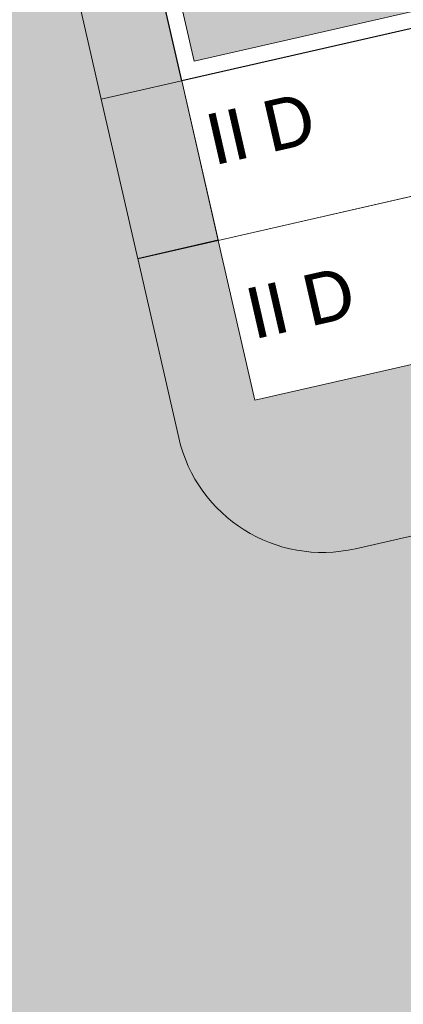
# Model space of a CAD drawing. Header units: metres. Extents: x -862 to 1262, y -354 to 644.
# Tile 277 of 315: x 206 to 218, y 75 to 105. Entities that reach past the tile are written whole.
import ezdxf

# ---------------------------------------------------------------- set-up
doc = ezdxf.new("R2010")
doc.units = ezdxf.units.M
doc.header["$LTSCALE"] = 0.5
doc.set_wipeout_variables(frame=1)
doc.layers.add('BPR_Verkehr_220520', color=7, linetype='Continuous')
doc.layers.add('DZH_Baufelder Ost_220610', color=7, linetype='Continuous')
doc.styles.add('Calibri Light', font='calibril.ttf')

# ---------------------------------------------------------------- blocks, each defined once
blk = doc.blocks.new('Slab (2D)-8')
at = {"color": 255, "linetype": 'Continuous', "lineweight": 9, "transparency": 33554687}
blk.add_wipeout([(0, 13), (6, 13), (6, 0), (0, 0)], dxfattribs=at)
at = {"color": 8, "linetype": 'Continuous', "lineweight": 9, "true_color": 0x777777, "transparency": 33554687, "flags": 128}
blk.add_lwpolyline([(0, 13), (6, 13), (6, 0), (0, 0)], close=True, dxfattribs=at)
at = {"color": 255, "linetype": 'Continuous', "lineweight": 9, "transparency": 33554687}
blk.add_wipeout([(0, 13), (6, 13), (6, 0), (0, 0)], dxfattribs=at)
at = {"color": 8, "linetype": 'Continuous', "lineweight": 9, "true_color": 0x777777, "transparency": 33554687, "flags": 128}
blk.add_lwpolyline([(0, 13), (6, 13), (6, 0), (0, 0)], close=True, dxfattribs=at)
at = {"color": 255, "linetype": 'Continuous', "lineweight": 9, "transparency": 33554687}
blk.add_wipeout([(0, 13), (6, 13), (6, 0), (0, 0)], dxfattribs=at)
at = {"color": 8, "linetype": 'Continuous', "lineweight": 9, "true_color": 0x777777, "transparency": 33554687, "flags": 128}
blk.add_lwpolyline([(0, 13), (6, 13), (6, 0), (0, 0)], close=True, dxfattribs=at)
blk = doc.blocks.new('DH 6 x 13 - III FD (2D_3D (2D)')
at = {"color": 8, "true_color": 0x777777, "transparency": 33554687}
blk.add_blockref('Slab (2D)-8', (0, 0), dxfattribs=at)
at = {"color": 255, "linetype": 'Continuous', "lineweight": 25, "transparency": 33554687}
blk.add_wipeout([(0, 13), (6, 13), (6, 0), (0, 0)], dxfattribs=at)
at = {"linetype": 'Continuous', "lineweight": 0, "true_color": 0xfbf8f0, "transparency": 33554661}
blk.add_hatch(color=7, dxfattribs=at).paths.add_polyline_path([(0.5, 12.5), (5.5, 12.5), (5.5, 0.5), (0.5, 0.5)])
at = {"color": 7, "linetype": 'Continuous', "lineweight": 25, "transparency": 33554687, "flags": 128}
blk.add_lwpolyline([(0, 13), (6, 13), (6, 0), (0, 0)], close=True, dxfattribs=at)
at = {"color": 9, "linetype": 'Continuous', "lineweight": 9, "transparency": 33554661, "flags": 128}
blk.add_lwpolyline([(0.5, 12.5), (5.5, 12.5), (5.5, 0.5), (0.5, 0.5)], close=True, dxfattribs=at)
at = {"color": 7, "transparency": 33554687, "insert": (2.405184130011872, 2.006361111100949), "char_height": 1.559479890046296, "width": 3.810368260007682, "attachment_point": 5, "line_spacing_factor": 1.163780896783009, "style": 'Calibri Light'}
blk.add_mtext('III', dxfattribs=at)
blk = doc.blocks.new('Slab (2D)-18')
at = {"color": 255, "linetype": 'Continuous', "lineweight": 9, "transparency": 33554687}
blk.add_wipeout([(0, 10), (13, 10), (13, 0), (0, 0)], dxfattribs=at)
at = {"color": 7, "linetype": 'Continuous', "lineweight": 9, "transparency": 33554687}
blk.add_line((1.183291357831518e-29, 4.99999999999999), (13, 5), dxfattribs=at)
at = {"color": 8, "linetype": 'Continuous', "lineweight": 9, "true_color": 0x777777, "transparency": 33554687, "flags": 128}
blk.add_lwpolyline([(0, 10), (13, 10), (13, 0), (0, 0)], close=True, dxfattribs=at)
at = {"color": 7, "linetype": 'Continuous', "lineweight": 9, "transparency": 33554687, "flags": 128}
blk.add_lwpolyline([(13, 10.00000000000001), (2.775557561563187e-16, 10.00000000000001), (1.577721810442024e-29, -9.563216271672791e-15), (13, 5.461994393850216e-16), (13, 10)], dxfattribs=at)
blk = doc.blocks.new('RH 5 x 13 - quer (2D_3D) (2D)')
at = {"color": 255, "linetype": 'Continuous', "lineweight": 9, "transparency": 33554687}
blk.add_wipeout([(0, 5.000000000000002), (0, 10.000000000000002), (13, 10.000000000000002), (13, 5.000000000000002)], dxfattribs=at)
at = {"color": 253, "linetype": 'Continuous', "lineweight": 9, "transparency": 33554687, "flags": 128}
blk.add_lwpolyline([(0, 5), (0, 10), (13, 10), (13, 5)], close=True, dxfattribs=at)
at = {"color": 8, "true_color": 0x777777, "transparency": 33554687}
blk.add_blockref('Slab (2D)-18', (0, 0), dxfattribs=at)
at = {"color": 7, "transparency": 33554687, "insert": (2.006361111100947, 8.040526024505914), "char_height": 1.559479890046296, "width": 3.810368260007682, "attachment_point": 5, "line_spacing_factor": 1.163780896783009, "style": 'Calibri Light'}
blk.add_mtext('II D', dxfattribs=at)
at = {"color": 255, "linetype": 'Continuous', "lineweight": 9, "transparency": 33554687}
blk.add_wipeout([(0, 0), (0, 5), (13, 5), (13, 0)], dxfattribs=at)
at = {"color": 253, "linetype": 'Continuous', "lineweight": 9, "transparency": 33554687, "flags": 128}
blk.add_lwpolyline([(0, 0), (0, 5), (13, 5), (13, 0)], close=True, dxfattribs=at)
at = {"color": 7, "transparency": 33554687, "insert": (2.006361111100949, 2.594815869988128), "char_height": 1.559479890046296, "width": 3.810368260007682, "attachment_point": 5, "line_spacing_factor": 1.163780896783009, "style": 'Calibri Light'}
blk.add_mtext('II D', dxfattribs=at)

msp = doc.modelspace()

# ---------------------------------------------------------------- hatches: boundary and pattern name
at = {"layer": 'BPR_Verkehr_220520', "linetype": 'Continuous', "lineweight": 0, "true_color": 0xd0ced1, "transparency": 33554687}
h = msp.add_hatch(color=254, dxfattribs=at)
edge = h.paths.add_edge_path()
edge.add_line((221.2571005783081, 24.58829450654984), (221.2571005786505, 24.58829450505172))
edge.add_arc((227.1062593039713, 25.92520973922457), 6.000000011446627, 192.8746726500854, 205.8246323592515)
edge.add_line((221.7054698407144, 23.31150101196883), (221.7054698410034, 23.31150101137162))
edge.add_arc((225.2123068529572, 25.23558371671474), 4.000000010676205, 208.752085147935, 287.1637929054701)
edge.add_line((226.3927241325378, 21.41372355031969), (228.0223837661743, 21.91705918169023))
edge.add_line((228.0223837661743, 21.91705918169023), (214.2878669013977, 82.00715916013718))
edge.add_arc((215.6247821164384, 76.15800044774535), 5.999999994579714, 102.8746724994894, 192.874672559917)
edge.add_line((209.7756234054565, 74.82108522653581), (221.2571005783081, 24.58829450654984))
at = {"layer": 'DZH_Baufelder Ost_220610', "linetype": 'Continuous', "lineweight": 0, "true_color": 0xdce9e4, "transparency": 33554687}
for points in [[(207.1636876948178, 108.6883233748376), (230.2680443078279, 113.9691795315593), (231.6049595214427, 108.12002081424), (208.5006029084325, 102.8391646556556)], [(231.6049595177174, 108.1200208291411), (232.7190555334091, 103.2457218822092), (209.6146989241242, 97.96486571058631), (208.5006029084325, 102.8391646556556)]]:
    msp.add_hatch(color=254, dxfattribs=at).paths.add_polyline_path(points)
h = msp.add_hatch(color=254, dxfattribs=at)
edge = h.paths.add_edge_path()
edge.add_line((209.6121848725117, 97.97586498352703), (210.8619958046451, 92.50779758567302))
edge.add_line((210.8619958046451, 92.50779758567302), (210.8619958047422, 92.50779758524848))
edge.add_arc((215.2488648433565, 93.51048399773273), 4.500000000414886, 192.8746725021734, 282.8746724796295)
edge.add_line((216.2515512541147, 89.12361495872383), (234.8832222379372, 93.38217000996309))
edge.add_line((234.8832222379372, 93.38217000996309), (232.7014265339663, 103.322850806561))
edge.add_line((232.7014265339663, 103.322850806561), (209.6121848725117, 97.97586498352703))
at = {"layer": 'DZH_Baufelder Ost_220610', "linetype": 'Continuous', "lineweight": 0, "true_color": 0x8ea381, "transparency": 33554687}
h = msp.add_hatch(color=252, dxfattribs=at)
edge = h.paths.add_edge_path()
edge.add_arc((215.2488648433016, 93.5104839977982), 4.500000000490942, 192.874672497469, 282.8709378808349, ccw=False)
edge.add_line((210.8619958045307, 92.50779758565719), (211.4469116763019, 92.64148910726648))
edge.add_arc((215.2488648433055, 93.51048399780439), 3.900000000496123, 192.8746724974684, 282.870937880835)
edge.add_line((216.1176119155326, 89.70847419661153), (216.2512653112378, 89.12354961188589))
h = msp.add_hatch(color=252, dxfattribs=at)
edge = h.paths.add_edge_path()
edge.add_arc((215.2488648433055, 93.51048399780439), 3.900000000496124, 192.8746724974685, 282.870937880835, ccw=False)
edge.add_line((211.4469116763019, 92.64148910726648), (210.8619958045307, 92.5077975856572))
edge.add_arc((215.2488648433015, 93.51048399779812), 4.500000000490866, 192.8746724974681, 282.8709378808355)
edge.add_line((216.2512653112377, 89.12354961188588), (216.1176119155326, 89.70847419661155))

# ---------------------------------------------------------------- linework, layer by layer
at = {"layer": 'DZH_Baufelder Ost_220610', "color": 255, "linetype": 'Continuous', "lineweight": 18, "transparency": 33554687, "flags": 128}
for points in [[(207.1636876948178, 108.6883233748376), (230.2680443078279, 113.9691795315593), (231.6049595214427, 108.12002081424), (208.5006029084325, 102.8391646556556)], [(231.6049595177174, 108.1200208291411), (232.7190555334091, 103.2457218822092), (209.6146989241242, 97.96486571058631), (208.5006029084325, 102.8391646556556)]]:
    msp.add_lwpolyline(points, close=True, dxfattribs=at)
msp.add_lwpolyline([(209.6121848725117, 97.97586498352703), (210.8619958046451, 92.50779758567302), (210.8619958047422, 92.50779758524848, 0.4142135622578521), (216.2515512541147, 89.12361495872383), (234.8832222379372, 93.38217000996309), (232.7014265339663, 103.322850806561)], format="xyb", close=True, dxfattribs=at)
at = {"layer": 'DZH_Baufelder Ost_220610', "color": 252, "linetype": 'Continuous', "true_color": 0x8ea381, "transparency": 33554687}
for points in [[(211.4469116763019, 92.64148910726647), (210.8619958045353, 92.50779758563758), (197.4093019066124, 154.0576556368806), (196.8243860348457, 153.9239641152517)], [(210.8619958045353, 92.50779758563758), (211.4469116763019, 92.64148910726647), (196.8243860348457, 153.9239641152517), (197.4093019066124, 154.0576556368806)], [(319.9187605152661, 113.5335151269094), (320.0529857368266, 112.9487214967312), (216.1173260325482, 89.70840858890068), (216.2515512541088, 89.12361495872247)], [(320.0529857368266, 112.9487214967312), (319.9187605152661, 113.5335151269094), (216.2515512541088, 89.12361495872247), (216.1173260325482, 89.70840858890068)], [(208.85990661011, 102.6135524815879), (208.726215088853, 103.1984683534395), (231.6718052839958, 107.8275628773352), (231.5381137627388, 108.4124787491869)], [(208.726215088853, 103.1984683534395), (208.85990661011, 102.6135524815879), (231.5381137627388, 108.4124787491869), (231.6718052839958, 107.8275628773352)], [(232.6522097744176, 103.5381798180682), (232.7859012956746, 102.9532639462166), (209.8403110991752, 98.32416942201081), (209.9740026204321, 97.73925355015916)], [(232.7859012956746, 102.9532639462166), (232.6522097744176, 103.5381798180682), (209.9740026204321, 97.73925355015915), (209.8403110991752, 98.32416942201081)]]:
    msp.add_solid(points, dxfattribs=at)

# ---------------------------------------------------------------- next in the draw order: block references
at = {"layer": 'DZH_Baufelder Ost_220610', "color": 7, "transparency": 33554687, "rotation": 282.8746724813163}
msp.add_blockref('DH 6 x 13 - III FD (2D_3D (2D)', (209.6170156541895, 109.2490692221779, 8.7), dxfattribs=at)

# ---------------------------------------------------------------- next in the draw order: block references
at = {"layer": 'DZH_Baufelder Ost_220610', "color": 7, "transparency": 33554687, "rotation": 12.87467248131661}
msp.add_blockref('RH 5 x 13 - quer (2D_3D) (2D)', (213.1821228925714, 93.65131264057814, 8.7), dxfattribs=at)

# ---------------------------------------------------------------- next in the draw order: hatches: boundary and pattern name
at = {"layer": 'BPR_Verkehr_220520', "linetype": 'Continuous', "lineweight": 0, "true_color": 0xe4e6e5, "transparency": 33554687}
h = msp.add_hatch(color=254, dxfattribs=at)
h.paths.add_polyline_path([(129.8888413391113, 352.2296692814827), (123.0704366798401, 350.6455571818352), (123.2401628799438, 349.9150142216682), (123.3928459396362, 348.746070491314), (123.3140201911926, 347.5698357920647), (123.0067285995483, 346.4317174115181), (122.4828338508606, 345.3756511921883), (121.7625603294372, 344.4424054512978), (120.873713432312, 343.6680071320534), (119.8506061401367, 343.0823510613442), (118.7327344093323, 342.7080458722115), (117.7787714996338, 342.490002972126), (119.2540749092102, 336.1399374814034), (119.2544059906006, 336.1400144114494), (120.3667862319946, 336.1977263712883), (121.4706654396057, 336.048826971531), (122.5279990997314, 335.698447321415), (123.5023467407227, 335.1586631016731), (124.3601280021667, 334.4480776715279), (125.0717798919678, 333.5911809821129), (125.6127757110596, 332.6175055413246), (125.9644703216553, 331.5606085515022), (129.3816463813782, 316.8522497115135), (129.4180068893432, 316.6849518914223), (129.449579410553, 316.5166847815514), (129.4763382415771, 316.3475853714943), (129.4982616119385, 316.1777913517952), (129.5153316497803, 316.0074409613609), (129.5275344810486, 315.8366728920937), (129.5348601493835, 315.6656261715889), (129.5373027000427, 315.4944400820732), (129.4525672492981, 314.48962896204), (129.2007542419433, 313.5131988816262), (128.7889761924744, 312.5927292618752), (128.2288638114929, 311.7542189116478), (127.5362375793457, 311.0213516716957), (126.7306608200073, 310.4148275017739), (125.834887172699, 309.9517777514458), (124.8742179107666, 309.6452813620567), (122.9621114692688, 309.2082400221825), (124.0316436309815, 304.5289130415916), (128.9268768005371, 305.6477938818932), (130.0910009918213, 305.7961429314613), (131.2617345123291, 305.715059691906), (132.3942915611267, 305.4076414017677), (133.4453457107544, 304.8856484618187), (134.3746884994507, 304.1690499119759), (135.1467675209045, 303.285259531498), (135.7320466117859, 302.2680870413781), (136.1081356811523, 301.1564448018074), (150.2133815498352, 240.4440279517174), (150.6787100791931, 238.8675387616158), (151.3256066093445, 237.3564551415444), (152.1451537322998, 235.9316073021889), (153.1260540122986, 234.6126366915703), (154.2547858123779, 233.4177252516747), (155.5157896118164, 232.3633447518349), (156.891682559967, 231.464029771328), (158.3634980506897, 230.7321773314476), (161.1437905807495, 229.5478214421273), (163.0431011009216, 228.6028701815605), (164.8180471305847, 227.4410268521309), (166.4439749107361, 226.0784292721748), (167.8983005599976, 224.534003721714), (169.1608236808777, 222.82920206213), (170.2140080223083, 220.9877037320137), (171.0432250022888, 219.0350868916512), (171.6369569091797, 216.9984731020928), (177.4751859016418, 191.4555459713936), (177.4771743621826, 191.4560004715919), (182.8227137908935, 168.0594928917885), (182.9711430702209, 166.8926901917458), (182.8890884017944, 165.7193501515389), (182.5797031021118, 164.5845635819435), (182.0548766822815, 163.5319397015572), (181.3347779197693, 162.6019302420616), (180.4470798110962, 161.8302749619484), (179.4258960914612, 161.2466281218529), (178.3104702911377, 160.8734189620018), (176.8481806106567, 160.5391901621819), (177.9177127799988, 155.859863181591), (181.817151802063, 156.7511399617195), (182.9839551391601, 156.8995656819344), (184.157294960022, 156.8175119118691), (185.2920814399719, 156.5081273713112), (186.3447053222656, 155.9833015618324), (187.2747147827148, 155.263203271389), (188.0463700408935, 154.3755055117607), (188.6300167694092, 153.3543220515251), (189.003225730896, 152.2388964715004), (203.0853994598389, 90.62775801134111), (203.2338287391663, 89.46095529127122), (203.1517740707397, 88.28761526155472), (202.8423887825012, 87.1528286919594), (202.3175623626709, 86.1002048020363), (201.5974636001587, 85.17019535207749), (200.7097654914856, 84.39854006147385), (199.6885817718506, 83.81489322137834), (198.573155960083, 83.44168406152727), (193.6988569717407, 82.32758803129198), (194.7683891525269, 77.64826106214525), (197.2055387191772, 78.20530909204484), (198.3723420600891, 78.35373480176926), (199.545681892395, 78.27168103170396), (200.680468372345, 77.96229649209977), (201.7330922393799, 77.43747068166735), (202.6631017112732, 76.7173723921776), (203.4347569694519, 75.82967463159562), (204.0184037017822, 74.80849117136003), (204.3916126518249, 73.69306559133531), (214.235707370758, 30.62401208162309), (214.3600032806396, 30.03503026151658), (214.4645357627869, 29.44222167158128), (214.5491878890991, 28.84624930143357), (214.6138650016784, 28.24777964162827), (214.6584947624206, 27.64748201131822), (214.6830272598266, 27.0460277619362), (214.6874350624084, 26.44408954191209), (214.6717145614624, 25.8423404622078), (214.6709995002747, 25.82583733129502), (214.6702693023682, 25.80933486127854), (214.6695239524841, 25.79283307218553), (214.6687634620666, 25.77633197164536), (214.6679878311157, 25.75983158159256), (214.6671970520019, 25.74333190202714), (214.6663911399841, 25.72683296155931), (214.6655701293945, 25.71033476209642), (214.6641862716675, 25.71042465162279), (214.5511089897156, 24.75801415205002), (214.3373227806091, 23.82304481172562), (214.0252554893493, 22.91613454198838), (213.6184510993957, 22.04758264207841), (213.121529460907, 21.227252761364), (212.5401338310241, 20.46446095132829), (211.880866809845, 19.76786981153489), (211.1512170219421, 19.1453879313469), (210.666692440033, 18.78328665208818), (210.1741777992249, 18.43213037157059), (209.6739202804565, 18.09209533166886), (209.1661709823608, 17.76335219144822), (208.6511847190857, 17.4460659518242), (208.1292199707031, 17.1403958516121), (207.6005387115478, 16.8464953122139), (207.0654062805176, 16.56451183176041), (206.8128348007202, 16.43668282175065), (206.5589370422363, 16.31150885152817), (206.3037408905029, 16.18900368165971), (206.0472743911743, 16.06918076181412), (205.7895657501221, 15.9520532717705), (205.5306432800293, 15.83763409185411), (205.2705354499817, 15.72593578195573), (205.0092708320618, 15.61697063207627), (206.5649884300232, 10.57999330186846), (209.1447440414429, 11.37677497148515), (234.1796132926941, 19.10902869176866), (233.4162477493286, 21.5948745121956), (232.8557515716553, 23.40989007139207), (232.8586126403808, 23.41077374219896), (226.3927241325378, 21.41372354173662), (225.7248805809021, 21.26856367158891), (225.0420743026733, 21.23920986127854), (224.3642375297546, 21.3265218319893), (223.7111583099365, 21.5279506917), (223.1019019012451, 21.83761614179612), (222.5542542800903, 22.24647816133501), (222.0842028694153, 22.74260086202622), (221.7054698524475, 23.31150099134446), (221.6337914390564, 23.46510921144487), (221.5664807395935, 23.62068090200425), (221.5035916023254, 23.77809195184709), (221.4451742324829, 23.93721672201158), (221.3912752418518, 24.09792820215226), (221.3419376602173, 24.26009813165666), (221.2972008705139, 24.42359706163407), (221.2571005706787, 24.58829450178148), (209.7756234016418, 74.82108522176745), (209.6271941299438, 75.98788792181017), (209.709248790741, 77.16122796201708), (210.0186340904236, 78.2960145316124), (210.5434605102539, 79.34863841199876), (211.2635592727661, 80.27864787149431), (212.1512573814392, 81.05030316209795), (213.1724411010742, 81.63394999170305), (214.2878669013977, 82.00715916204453), (219.1621658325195, 83.121255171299), (218.716527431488, 85.07097474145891), (218.6162587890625, 85.50966164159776), (218.1371975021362, 87.60561018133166), (215.7000479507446, 87.04856216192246), (214.5332446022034, 86.90013645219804), (213.3599047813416, 86.98219022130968), (212.2251183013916, 87.29157476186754), (211.1724944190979, 87.81640057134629), (210.2424849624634, 88.53649886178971), (209.4708297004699, 89.42419662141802), (208.8871829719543, 90.44538008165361), (208.5139740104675, 91.56080566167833), (194.2981088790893, 153.756860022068), (194.149679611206, 154.9236627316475), (194.2317342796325, 156.097002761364), (194.5411195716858, 157.231789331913), (195.0659459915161, 158.2844132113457), (195.7860447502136, 159.2144226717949), (196.6737428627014, 159.9860779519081), (197.6949265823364, 160.5697247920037), (198.8103523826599, 160.9429339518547), (201.2475018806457, 161.4999819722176), (200.8018634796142, 163.4497015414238), (200.2225335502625, 165.9843369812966), (195.3482346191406, 164.8702409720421), (194.1814312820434, 164.7218152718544), (193.0080914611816, 164.8038690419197), (191.8733049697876, 165.1132535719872), (190.8206811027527, 165.6380793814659), (189.8906716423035, 166.3581776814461), (189.1190163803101, 167.2458754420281), (188.5353696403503, 168.2670588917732), (188.1621606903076, 169.3824844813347), (175.8888229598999, 223.0797567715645), (175.3726903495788, 224.9397544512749), (174.6879509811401, 226.7445027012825), (173.8403901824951, 228.4787532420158), (172.8371689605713, 230.1278534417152), (171.6867635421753, 231.6778700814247), (170.3988936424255, 233.1157071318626), (168.9844404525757, 234.4292163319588), (167.4553587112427, 235.6073056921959), (167.0044373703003, 235.9141455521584), (166.5456994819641, 236.2091714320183), (166.079454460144, 236.4921843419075), (165.6060168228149, 236.76299336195), (165.1257059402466, 237.0214158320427), (164.638845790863, 237.2672774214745), (164.1457648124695, 237.5004122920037), (163.6467955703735, 237.7206631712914), (163.1823596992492, 237.918504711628), (161.5002848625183, 238.754907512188), (159.9278357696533, 239.7826960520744), (158.4866885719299, 240.9877023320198), (157.1967093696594, 242.3533154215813), (156.075680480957, 243.8607104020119), (155.1390552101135, 245.4891079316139), (154.3997448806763, 247.2160606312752), (153.8679408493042, 249.0177625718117), (141.4654507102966, 302.4011036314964), (141.4654543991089, 302.4011044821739)])
h.paths.add_polyline_path([(130.0722898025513, 333.5218796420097), (130.2678940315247, 333.5089030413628), (130.4572081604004, 333.4580152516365), (130.6329569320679, 333.3711718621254), (130.7883864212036, 333.2517102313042), (130.9175235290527, 333.1042212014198), (131.0154055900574, 332.9343727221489), (131.0782710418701, 332.748691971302), (134.2731903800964, 318.9969802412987), (134.4393483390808, 318.2817958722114), (134.4647813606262, 318.087418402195), (134.4518045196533, 317.891814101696), (134.4009165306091, 317.7024999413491), (134.314072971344, 317.5267511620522), (134.19461120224, 317.3713216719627), (134.0471220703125, 317.2421845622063), (133.8772735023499, 317.1443024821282), (133.6915926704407, 317.0814369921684), (133.4972150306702, 317.0560049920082), (133.3016108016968, 317.0689815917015), (133.112296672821, 317.1198693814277), (132.9365479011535, 317.2067127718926), (132.7811184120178, 317.3261744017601), (132.651981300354, 317.4736634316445), (132.5540992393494, 317.643511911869), (132.4912337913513, 317.8291926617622), (129.1301564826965, 332.2960887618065), (129.1047234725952, 332.4904662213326), (129.117700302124, 332.6860705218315), (129.1685883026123, 332.8753846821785), (129.2554318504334, 333.0511334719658), (129.3748936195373, 333.2065629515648), (129.5223827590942, 333.3357000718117), (129.6922313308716, 333.4335821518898), (129.8779121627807, 333.4964476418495)])
at = {"layer": 'BPR_Verkehr_220520', "linetype": 'Continuous', "lineweight": 0, "true_color": 0xece5cf, "transparency": 33554687}
h = msp.add_hatch(color=254, dxfattribs=at)
edge = h.paths.add_edge_path()
edge.add_line((194.2981088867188, 153.7568600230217), (208.5139740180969, 91.56080566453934))
edge.add_arc((214.3631327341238, 92.89772087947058), 5.999999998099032, 192.874672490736, 282.874672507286)
edge.add_line((215.7000479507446, 87.04856216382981), (218.6246273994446, 87.71701979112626))
edge.add_line((218.6246273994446, 87.71701979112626), (329.3358145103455, 113.0217648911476))
edge.add_line((329.3358145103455, 113.0217648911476), (328.5469000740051, 114.7904445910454))
edge.add_line((328.5469000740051, 114.7904445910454), (216.2515512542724, 89.12361495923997))
edge.add_arc((215.2488648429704, 93.51048399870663), 4.500000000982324, 192.8746725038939, 282.87467248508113, ccw=False)
edge.add_line((210.861995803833, 92.50779758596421), (196.8243860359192, 153.9239641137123))
edge.add_arc((201.211255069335, 154.9266505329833), 4.499999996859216, 102.8746725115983, 192.8746726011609, ccw=False)
edge.add_line((200.2085686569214, 159.3135195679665), (272.8356227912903, 175.9135501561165))
edge.add_line((272.8356227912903, 175.9135501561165), (272.4122663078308, 177.7657837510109))
edge.add_line((272.4122663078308, 177.7657837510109), (264.3696730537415, 175.9275253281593))
edge.add_line((264.3696730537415, 175.9275253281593), (261.4450936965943, 175.2590677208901))
edge.add_line((261.4450936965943, 175.2590677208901), (249.746776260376, 172.5852372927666))
edge.add_line((249.746776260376, 172.5852372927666), (246.8221968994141, 171.9167796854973))
edge.add_line((246.8221968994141, 171.9167796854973), (235.1238794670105, 169.2429492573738))
edge.add_line((235.1238794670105, 169.2429492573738), (232.1993001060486, 168.5744916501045))
edge.add_line((232.1993001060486, 168.5744916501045), (205.8780858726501, 162.5583731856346))
edge.add_line((205.8780858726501, 162.5583731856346), (202.9535065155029, 161.889915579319))
edge.add_line((202.9535065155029, 161.889915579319), (201.7349317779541, 161.6113915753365))
edge.add_line((201.7349317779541, 161.6113915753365), (198.8103523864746, 160.9429339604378))
edge.add_arc((200.147267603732, 155.0937752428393), 6.000000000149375, 102.8746725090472, 192.8746725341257)
msp.add_hatch(color=254, dxfattribs=at).paths.add_polyline_path([(346.3895550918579, 63.9874667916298), (329.0165504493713, 102.9362796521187), (328.4841183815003, 103.8981462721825), (327.7949223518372, 104.7546975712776), (326.9692996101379, 105.4806578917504), (326.0316131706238, 106.0546051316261), (325.0095328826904, 106.4596028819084), (323.9332189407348, 106.6837002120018), (322.8344319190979, 106.720284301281), (321.7455954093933, 106.5682762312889), (223.3053199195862, 84.06823678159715), (220.3807405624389, 83.39977917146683), (219.1621658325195, 83.121255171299), (214.2878669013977, 82.00715915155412), (215.8765801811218, 75.0563547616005), (228.0223837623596, 21.91705918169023), (232.8586126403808, 23.41077374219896), (233.5071783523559, 23.61108933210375), (232.9030251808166, 23.49068951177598), (232.2870167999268, 23.49623085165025), (231.6851277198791, 23.62748082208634), (231.122737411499, 23.8789051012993), (230.6235598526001, 24.23990203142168), (230.2086435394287, 24.69524967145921), (229.8954839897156, 25.22574767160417), (229.6972860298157, 25.80902684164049), (218.1510592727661, 76.32510453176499), (218.0397373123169, 77.20020656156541), (218.1012783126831, 78.08021159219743), (218.3333172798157, 78.9313015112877), (218.7269370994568, 79.7207694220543), (219.2670111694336, 80.41827652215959), (219.9327847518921, 80.99701798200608), (220.698672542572, 81.43475310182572), (221.5352418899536, 81.71465998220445), (322.1689518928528, 104.7160426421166), (322.9345400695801, 104.8229233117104), (323.7071246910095, 104.7972001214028), (324.4639079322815, 104.6396316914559), (325.1825581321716, 104.3548676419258), (325.8418689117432, 103.9513109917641), (326.4223848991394, 103.4408701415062), (326.9069758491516, 102.8386075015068), (327.2813421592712, 102.1622950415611), (344.6543468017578, 63.21348218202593), (344.9474517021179, 62.31056239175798), (345.0446208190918, 61.36624634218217), (344.9415298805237, 60.4225584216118), (344.6427667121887, 59.5214950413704), (344.1616269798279, 58.70315575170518), (343.5195226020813, 58.0039586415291), (342.7450287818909, 57.45501970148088), (341.8726124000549, 57.08076806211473), (236.7932354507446, 24.62601883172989), (233.5071783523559, 23.61108933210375), (232.8586126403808, 23.41077374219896), (233.4162477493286, 21.5948745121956), (342.4333106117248, 55.26538449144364), (343.674080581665, 55.79765349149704), (344.775582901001, 56.57836665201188), (345.6887980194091, 57.57278032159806), (346.3730856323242, 58.73664064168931), (346.7979932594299, 60.01815300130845), (346.9446114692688, 61.36028693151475), (346.8064153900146, 62.70331420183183)])

doc.saveas('drawing.dxf')
